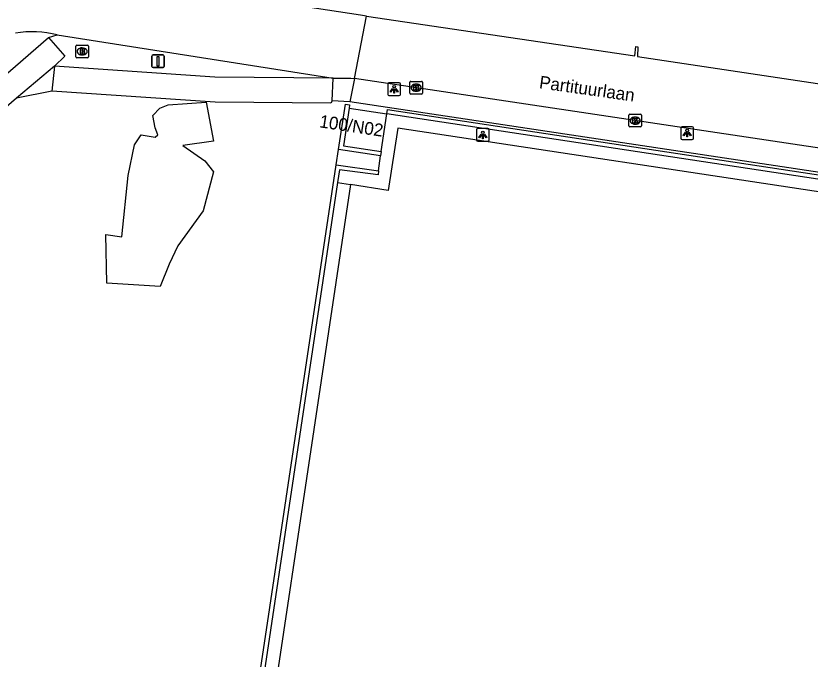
# Model space of a CAD drawing. Extents: x 164150 to 165261, y 382513 to 383432.
# Drawn here: x 164762.9 to 164825.6, y 382757 to 382807.8 of the extents above; entities that cross this region are included whole.
import ezdxf

# ---------------------------------------------------------------- set-up
doc = ezdxf.new("R2010")
doc.units = 0
for name, color, linetype in [('IMGEO_Berm_onverhard', 7, 'Continuous'), ('IMGEO_Brandkraan', 7, 'Continuous'), ('IMGEO_Kolk', 7, 'Continuous'), ('IMGEO_Lichtpunt', 7, 'Continuous'), ('IMGEO_Meer_plas_ven_vijver', 7, 'Continuous'), ('IMGEO_Muur', 7, 'Continuous'), ('IMGEO_Openbare_ruimte_label', 7, 'Continuous'), ('IMGEO_Pand', 7, 'Continuous'), ('IMGEO_Pand_nummerreeks', 7, 'Continuous'), ('IMGEO_Rijbaan_lokaal_gesloten', 7, 'Continuous'), ('IMGEO_Rijbaan_lokaal_open', 7, 'Continuous'), ('IMGEO_Verkeersbordpaal', 7, 'Continuous'), ('IMGEO_Voetpad_gesloten', 7, 'Continuous'), ('IMGEO_Voetpad_open', 7, 'Continuous')]:
    doc.layers.add(name, color=color, linetype=linetype)

msp = doc.modelspace()

# ---------------------------------------------------------------- linework, layer by layer
at = {"layer": 'IMGEO_Berm_onverhard'}
msp.add_lwpolyline([(164765.502, 382806.045), (164766.188, 382806.256)], dxfattribs=at)
at = {"layer": 'IMGEO_Brandkraan'}
for p, q in [((164767.649, 382804.528), (164767.649, 382805.38)), ((164767.724, 382805.454), (164768.576, 382805.454)), ((164768.65, 382805.38), (164768.65, 382804.528)), ((164768.137, 382805.234), (164768.162, 382805.234)), ((164768.576, 382804.454), (164767.724, 382804.454)), ((164768.16, 382804.674), (164768.135, 382804.674))]:
    msp.add_line(p, q, dxfattribs=at)
for points in [[(164767.649, 382804.528), (164767.649, 382805.38)], [(164767.724, 382805.454), (164768.576, 382805.454)], [(164768.65, 382805.38), (164768.65, 382804.528)], [(164767.997, 382805.154), (164767.997, 382804.754), (164768.21, 382804.754)], [(164768.228, 382805.154), (164767.997, 382805.154)], [(164768.176, 382805.073), (164768.122, 382805.073), (164768.122, 382804.997)], [(164768.122, 382804.997), (164768.175, 382804.997)], [(164768.184, 382804.921), (164768.122, 382804.921), (164768.122, 382804.84)], [(164768.122, 382804.84), (164768.184, 382804.84)], [(164768.576, 382804.454), (164767.724, 382804.454)]]:
    msp.add_lwpolyline(points, dxfattribs=at)
for centre, radius, start, end in [((164767.726, 382805.378), 0.0765, 91.55205, 178.44795), ((164767.726, 382805.378), 0.0765, 91.55205, 178.44795), ((164768.574, 382805.378), 0.0765, 1.55205, 88.44795), ((164768.574, 382805.378), 0.0765, 1.55205, 88.44795), ((164768.177, 382805.035), 0.0379, 267.82845, 90.93552), ((164768.185, 382804.88), 0.0404, 269.87594, 90.50774), ((164768.216, 382805.005), 0.251, 268.66757, 293.53466), ((164768.232, 382805.009), 0.145, 59.4692, 91.53667), ((164768.257, 382805.056), 0.0922, 285.51372, 58.15012), ((164768.262, 382804.864), 0.105, 301.31148, 78.98903), ((164767.726, 382804.53), 0.0765, 181.55205, 268.44795), ((164767.726, 382804.53), 0.0765, 181.55205, 268.44795), ((164768.574, 382804.53), 0.0765, 271.55205, 358.44795), ((164768.574, 382804.53), 0.0765, 271.55205, 358.44795)]:
    msp.add_arc(centre, radius, start, end, dxfattribs=at)
for centre, major_axis, ratio, start_param, end_param in [((164768.136, 382804.954), (-0.387, 0.002), 0.722429, 4.712389, 7.853982), ((164768.161, 382804.954), (-0.39, 0.002), 0.717154, 1.570796, 4.712389)]:
    msp.add_ellipse(centre, major_axis=major_axis, ratio=ratio, start_param=start_param, end_param=end_param, dxfattribs=at)
at = {"layer": 'IMGEO_Kolk'}
for p, q in [((164794.027, 382801.666), (164794.027, 382802.518)), ((164794.102, 382802.592), (164794.954, 382802.592)), ((164794.515, 382802.372), (164794.54, 382802.372)), ((164795.028, 382802.518), (164795.028, 382801.666)), ((164794.954, 382801.592), (164794.102, 382801.592)), ((164794.538, 382801.812), (164794.513, 382801.812)), ((164811.316, 382799.07), (164811.316, 382799.922)), ((164811.391, 382799.996), (164812.243, 382799.996)), ((164811.804, 382799.776), (164811.829, 382799.776)), ((164812.317, 382799.922), (164812.317, 382799.07)), ((164811.827, 382799.216), (164811.802, 382799.216)), ((164812.243, 382798.996), (164811.391, 382798.996))]:
    msp.add_line(p, q, dxfattribs=at)
for points in [[(164794.027, 382801.666), (164794.027, 382802.518)], [(164794.102, 382802.592), (164794.954, 382802.592)], [(164794.348, 382802.292), (164794.471, 382802.292), (164794.471, 382802.141), (164794.601, 382802.292), (164794.765, 382802.292), (164794.619, 382802.141), (164794.772, 382801.892), (164794.62, 382801.892), (164794.535, 382802.056), (164794.471, 382801.989), (164794.471, 382801.892), (164794.348, 382801.892), (164794.348, 382802.292)], [(164795.028, 382802.518), (164795.028, 382801.666)], [(164794.954, 382801.592), (164794.102, 382801.592)], [(164811.316, 382799.07), (164811.316, 382799.922)], [(164811.391, 382799.996), (164812.243, 382799.996)], [(164811.637, 382799.696), (164811.76, 382799.696), (164811.76, 382799.545), (164811.89, 382799.696), (164812.054, 382799.696), (164811.908, 382799.545), (164812.061, 382799.296), (164811.909, 382799.296), (164811.824, 382799.46), (164811.76, 382799.393), (164811.76, 382799.296), (164811.637, 382799.296), (164811.637, 382799.696)], [(164812.317, 382799.922), (164812.317, 382799.07)], [(164812.243, 382798.996), (164811.391, 382798.996)]]:
    msp.add_lwpolyline(points, dxfattribs=at)
for centre, start, end in [((164794.104, 382802.516), 91.55205, 178.44795), ((164794.104, 382802.516), 91.55205, 178.44795), ((164794.952, 382802.516), 1.55205, 88.44795), ((164794.952, 382802.516), 1.55205, 88.44795), ((164794.104, 382801.668), 181.55205, 268.44795), ((164794.104, 382801.668), 181.55205, 268.44795), ((164794.952, 382801.668), 271.55205, 358.44795), ((164794.952, 382801.668), 271.55205, 358.44795), ((164811.393, 382799.92), 91.55205, 178.44795), ((164811.393, 382799.92), 91.55205, 178.44795), ((164812.241, 382799.92), 1.55205, 88.44795), ((164812.241, 382799.92), 1.55205, 88.44795), ((164811.393, 382799.072), 181.55205, 268.44795), ((164811.393, 382799.072), 181.55205, 268.44795), ((164812.241, 382799.072), 271.55205, 358.44795), ((164812.241, 382799.072), 271.55205, 358.44795)]:
    msp.add_arc(centre, 0.0765, start, end, dxfattribs=at)
for centre, major_axis, ratio, start_param, end_param in [((164794.514, 382802.092), (-0.387, 0.002), 0.722429, 4.712389, 7.853982), ((164794.539, 382802.092), (-0.39, 0.002), 0.717154, 1.570796, 4.712389), ((164811.803, 382799.496), (-0.387, 0.002), 0.722429, 4.712389, 7.853982), ((164811.828, 382799.496), (-0.39, 0.002), 0.717154, 1.570796, 4.712389)]:
    msp.add_ellipse(centre, major_axis=major_axis, ratio=ratio, start_param=start_param, end_param=end_param, dxfattribs=at)
at = {"layer": 'IMGEO_Lichtpunt'}
for p, q in [((164792.285, 382802.37), (164792.285, 382801.563)), ((164792.285, 382802.37), (164792.285, 382801.563)), ((164793.187, 382802.465), (164792.379, 382802.465)), ((164793.187, 382802.465), (164792.379, 382802.465)), ((164793.281, 382801.563), (164793.281, 382802.37)), ((164793.281, 382801.563), (164793.281, 382802.37)), ((164792.379, 382801.469), (164793.187, 382801.469)), ((164792.379, 382801.469), (164793.187, 382801.469)), ((164799.288, 382798.774), (164799.288, 382797.967)), ((164799.288, 382798.774), (164799.288, 382797.967)), ((164800.19, 382798.869), (164799.382, 382798.869)), ((164800.19, 382798.869), (164799.382, 382798.869)), ((164800.284, 382797.967), (164800.284, 382798.774)), ((164800.284, 382797.967), (164800.284, 382798.774)), ((164815.425, 382798.915), (164815.425, 382798.108)), ((164815.425, 382798.915), (164815.425, 382798.108)), ((164816.327, 382799.01), (164815.519, 382799.01)), ((164816.327, 382799.01), (164815.519, 382799.01)), ((164816.421, 382798.108), (164816.421, 382798.915)), ((164816.421, 382798.108), (164816.421, 382798.915)), ((164799.382, 382797.873), (164800.19, 382797.873)), ((164799.382, 382797.873), (164800.19, 382797.873)), ((164815.519, 382798.014), (164816.327, 382798.014)), ((164815.519, 382798.014), (164816.327, 382798.014))]:
    msp.add_line(p, q, dxfattribs=at)
for points in [[(164792.659, 382802.034), (164792.698, 382802.006), (164792.51, 382801.744), (164792.472, 382801.771), (164792.659, 382802.034)], [(164792.761, 382801.986), (164792.808, 382801.986), (164792.808, 382801.664), (164792.761, 382801.664), (164792.761, 382801.986)], [(164792.871, 382802.006), (164792.909, 382802.033), (164793.096, 382801.771), (164793.057, 382801.743), (164792.871, 382802.006)], [(164799.662, 382798.438), (164799.701, 382798.41), (164799.513, 382798.148), (164799.475, 382798.175), (164799.662, 382798.438)], [(164799.874, 382798.41), (164799.912, 382798.437), (164800.099, 382798.175), (164800.06, 382798.147), (164799.874, 382798.41)], [(164815.799, 382798.579), (164815.838, 382798.551), (164815.65, 382798.289), (164815.612, 382798.316), (164815.799, 382798.579)], [(164815.901, 382798.531), (164815.948, 382798.531), (164815.948, 382798.209), (164815.901, 382798.209), (164815.901, 382798.531)], [(164816.011, 382798.551), (164816.049, 382798.578), (164816.236, 382798.316), (164816.197, 382798.288), (164816.011, 382798.551)], [(164799.764, 382798.39), (164799.811, 382798.39), (164799.811, 382798.068), (164799.764, 382798.068), (164799.764, 382798.39)]]:
    msp.add_lwpolyline(points, dxfattribs=at)
for centre in [(164792.784, 382802.168), (164799.787, 382798.572), (164815.924, 382798.713)]:
    msp.add_circle(centre, 0.0994, dxfattribs=at)
for centre, start, end in [((164792.379, 382802.37), 90, 180), ((164792.379, 382802.37), 90, 180), ((164793.187, 382802.37), 0, 90), ((164793.187, 382802.37), 0, 90), ((164792.379, 382801.563), 180, 270), ((164792.379, 382801.563), 180, 270), ((164793.187, 382801.563), 270, 0), ((164793.187, 382801.563), 270, 360), ((164799.382, 382798.774), 90, 180), ((164799.382, 382798.774), 90, 180), ((164800.19, 382798.774), 0, 90), ((164800.19, 382798.774), 0, 90), ((164815.519, 382798.915), 90, 180), ((164815.519, 382798.915), 90, 180), ((164816.327, 382798.915), 0, 90), ((164816.327, 382798.915), 0, 90), ((164799.382, 382797.967), 180, 270), ((164799.382, 382797.967), 180, 270), ((164800.19, 382797.967), 270, 0), ((164800.19, 382797.967), 270, 360), ((164815.519, 382798.108), 180, 270), ((164815.519, 382798.108), 180, 270), ((164816.327, 382798.108), 270, 0), ((164816.327, 382798.108), 270, 360)]:
    msp.add_arc(centre, 0.0946, start, end, dxfattribs=at)
at = {"layer": 'IMGEO_Meer_plas_ven_vijver'}
msp.add_lwpolyline([(164777.718, 382792.382), (164775.697, 382789.625), (164775.026, 382788.157), (164774.312, 382786.402), (164770.087, 382786.676), (164770.032, 382790.515), (164771.297, 382790.329), (164771.782, 382795.166), (164772.279, 382797.593), (164772.798, 382798.37), (164773.904, 382798.18), (164774.122, 382798.371), (164773.913, 382798.926), (164773.722, 382799.898), (164774.295, 382800.47), (164774.941, 382800.74), (164777.95, 382800.96), (164778.51, 382797.878), (164776.089, 382797.524), (164777.83, 382796.329), (164778.51, 382795.459), (164777.718, 382792.382)], dxfattribs=at)
at = {"layer": 'IMGEO_Muur'}
for points in [[(164788.393, 382797.22), (164788.942, 382800.785), (164789.26, 382800.749), (164789.23, 382800.481)], [(164792.202, 382800.028), (164792.252, 382800.363), (164904.609, 382783.355)], [(164898.641, 382783.916), (164792.202, 382800.028)], [(164791.714, 382796.716), (164788.393, 382797.22)], [(164791.766, 382797.051), (164791.714, 382796.716)], [(164767.853, 382652.869), (164767.037, 382647.527), (164765.967, 382647.69), (164788.219, 382796.015)], [(164788.219, 382796.015), (164791.555, 382795.543)], [(164791.555, 382795.543), (164791.512, 382795.222), (164788.475, 382795.618), (164788.322, 382794.6)], [(164788.322, 382794.6), (164778.969, 382732.219)]]:
    msp.add_lwpolyline(points, dxfattribs=at)
at = {"layer": 'IMGEO_Pand'}
for points in [[(164789.23, 382800.481), (164788.783, 382797.505), (164791.766, 382797.051)], [(164789.23, 382800.481), (164792.202, 382800.028)], [(164791.766, 382797.051), (164792.202, 382800.028)]]:
    msp.add_lwpolyline(points, dxfattribs=at)
at = {"layer": 'IMGEO_Rijbaan_lokaal_gesloten'}
for points in [[(164790.597, 382807.739), (164790.123, 382807.809), (164775.709, 382810.036)], [(164789.654, 382802.818), (164790.597, 382807.739)], [(164766.188, 382806.256), (164787.963, 382802.851)], [(164787.963, 382802.851), (164789.36, 382802.852), (164789.654, 382802.818)]]:
    msp.add_lwpolyline(points, dxfattribs=at)
msp.add_arc((164764.237, 382798.95), 7.562, 75.04626, 100.35178, dxfattribs=at)
at = {"layer": 'IMGEO_Rijbaan_lokaal_open'}
for points in [[(164790.597, 382807.739), (164811.792, 382804.61), (164811.869, 382805.336), (164812.035, 382805.321), (164812.003, 382804.559), (164832.533, 382801.484), (164832.619, 382802.203), (164832.82, 382802.17), (164832.774, 382801.433), (164850.894, 382798.704), (164850.943, 382799.487), (164851.154, 382799.45), (164851.105, 382798.708), (164858.928, 382797.522), (164864.879, 382796.62), (164870.697, 382795.738), (164870.836, 382796.489), (164870.99, 382796.463), (164870.937, 382795.7), (164883.377, 382793.844), (164889.319, 382792.957), (164890.552, 382792.773)], [(164906.667, 382785.288), (164789.654, 382802.818)]]:
    msp.add_lwpolyline(points, dxfattribs=at)
at = {"layer": 'IMGEO_Verkeersbordpaal'}
for p, q in [((164773.648, 382803.774), (164773.648, 382804.574)), ((164773.648, 382804.574), (164773.648, 382803.774)), ((164773.748, 382804.674), (164774.538, 382804.674)), ((164774.538, 382804.674), (164773.748, 382804.674)), ((164774.638, 382804.574), (164774.638, 382803.774)), ((164774.638, 382803.774), (164774.638, 382804.574)), ((164774.538, 382803.674), (164773.748, 382803.674)), ((164773.748, 382803.674), (164774.538, 382803.674))]:
    msp.add_line(p, q, dxfattribs=at)
msp.add_lwpolyline([(164774.068, 382804.549), (164774.218, 382804.549), (164774.218, 382803.799), (164774.068, 382803.799), (164774.068, 382804.549)], dxfattribs=at)
for centre, start, end in [((164773.748, 382804.574), 90, 180), ((164773.748, 382804.574), 90, 180), ((164774.538, 382804.574), 0, 90), ((164774.538, 382804.574), 360, 90), ((164773.748, 382803.774), 180, 270), ((164773.748, 382803.774), 180, 270), ((164774.538, 382803.774), 270, 0), ((164774.538, 382803.774), 270, 0)]:
    msp.add_arc(centre, 0.1, start, end, dxfattribs=at)
at = {"layer": 'IMGEO_Voetpad_gesloten'}
for points in [[(164751.038, 382793.54), (164765.502, 382806.045)], [(164765.502, 382806.045), (164766.772, 382804.579), (164765.96, 382803.797)], [(164765.96, 382803.797), (164762.96, 382801.255)], [(164765.96, 382803.797), (164765.764, 382801.809)], [(164787.963, 382802.851), (164778.627, 382802.924), (164765.96, 382803.797)], [(164787.897, 382801.043), (164787.963, 382802.851)], [(164787.897, 382801.043), (164787.779, 382800.87), (164778.642, 382800.943), (164765.764, 382801.809)], [(164762.96, 382801.255), (164728.821, 382771.679), (164654.218, 382708.44)], [(164788.219, 382796.015), (164788.393, 382797.22)], [(164791.555, 382795.543), (164791.714, 382796.716)]]:
    msp.add_lwpolyline(points, dxfattribs=at)
at = {"layer": 'IMGEO_Voetpad_open'}
for points in [[(164789.654, 382802.818), (164789.299, 382800.968)], [(164765.764, 382801.809), (164762.96, 382801.255)], [(164789.299, 382800.968), (164787.897, 382801.043)], [(164904.645, 382783.638), (164789.299, 382800.968)], [(164898.494, 382782.948), (164793.08, 382798.898), (164792.304, 382793.992), (164789.327, 382794.458)], [(164789.327, 382794.458), (164779.993, 382732.075)], [(164788.322, 382794.6), (164789.327, 382794.458)]]:
    msp.add_lwpolyline(points, dxfattribs=at)

# ---------------------------------------------------------------- texts
at = {"layer": 'IMGEO_Openbare_ruimte_label'}
msp.add_text('Partituurlaan', height=1, rotation=351.95094, dxfattribs=at).set_placement((164804.195, 382802.054))
at = {"layer": 'IMGEO_Pand_nummerreeks'}
msp.add_text('100/N02', height=1, rotation=351.43996, dxfattribs=at).set_placement((164786.841, 382798.971))

doc.saveas('drawing.dxf')
